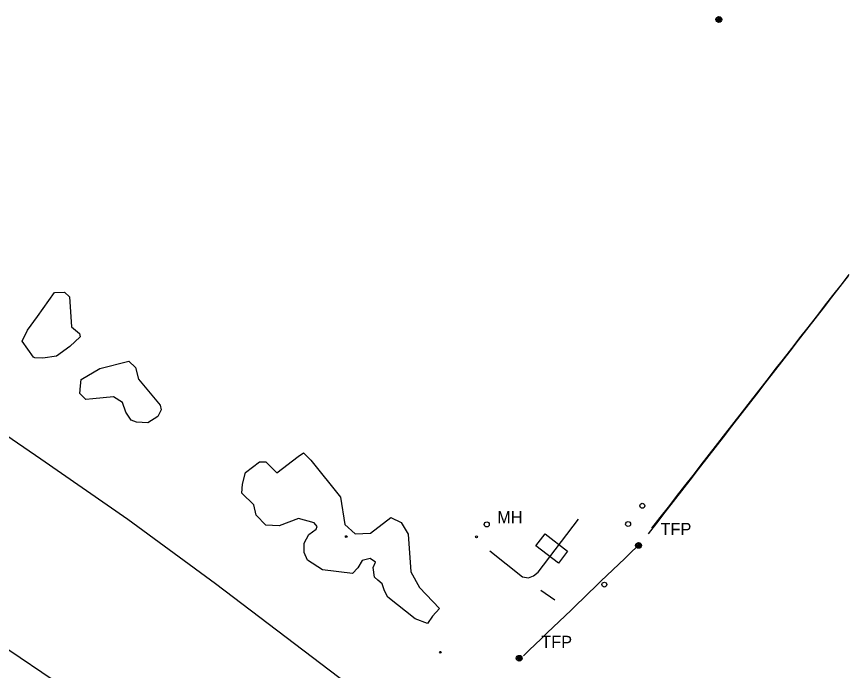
# Model space of a CAD drawing. Extents: x 368532 to 392481, y 10654822 to 10676899.
# Drawn here: x 372661.6 to 372999.3, y 10671576.3 to 10671843.6 of the extents above; entities that cross this region are included whole.
import ezdxf

# ---------------------------------------------------------------- set-up
doc = ezdxf.new("R2010")
doc.units = 0
for name, color, linetype in [('p_Catenary', 7, 'Continuous'), ('p_dtm sidewalk', 7, 'Continuous'), ('p_railroad rr control', 7, 'Continuous'), ('p_structure pipe', 7, 'Continuous'), ('p_structure unidentified', 7, 'Continuous'), ('p_utility general pole', 7, 'Continuous'), ('p_utility guy anchor', 7, 'Continuous'), ('p_utility manhole', 7, 'Continuous'), ('p_veg woods', 7, 'Continuous')]:
    doc.layers.add(name, color=color, linetype=linetype)

msp = doc.modelspace()

# ---------------------------------------------------------------- linework, layer by layer
at = {"layer": 'p_Catenary'}
for points in [[(372919.93, 10671632.15), (372923.34, 10671636.55), (372926.74, 10671640.94), (372930.15, 10671645.33), (372933.56, 10671649.73), (372936.97, 10671654.12), (372940.38, 10671658.52), (372943.79, 10671662.91), (372947.2, 10671667.31), (372950.61, 10671671.7), (372954.02, 10671676.1), (372957.42, 10671680.49), (372960.83, 10671684.89), (372964.24, 10671689.28), (372967.65, 10671693.67), (372971.06, 10671698.07), (372974.47, 10671702.46), (372977.88, 10671706.86), (372981.29, 10671711.25), (372984.69, 10671715.65), (372988.1, 10671720.04), (372991.51, 10671724.44), (372994.92, 10671728.83), (372998.33, 10671733.23), (373001.74, 10671737.62)], [(372921.37, 10671634.44), (372924.73, 10671638.76), (372928.1, 10671643.08), (372931.46, 10671647.4), (372934.82, 10671651.72), (372938.18, 10671656.04), (372941.54, 10671660.37), (372944.9, 10671664.69), (372948.27, 10671669.01), (372951.63, 10671673.33), (372954.99, 10671677.65), (372958.35, 10671681.98), (372961.71, 10671686.3), (372965.07, 10671690.62), (372968.44, 10671694.94), (372971.8, 10671699.26), (372975.16, 10671703.59), (372978.52, 10671707.91), (372981.88, 10671712.23), (372985.25, 10671716.55), (372988.61, 10671720.87), (372991.97, 10671725.2), (372995.33, 10671729.52), (372998.69, 10671733.84), (373002.05, 10671738.16)], [(372868.81, 10671582.23), (372871.25, 10671584.58), (372873.69, 10671586.92), (372876.13, 10671589.27), (372878.57, 10671591.62), (372881, 10671593.96), (372883.44, 10671596.31), (372885.88, 10671598.66), (372888.32, 10671601), (372890.76, 10671603.35), (372893.2, 10671605.69), (372895.64, 10671608.04), (372898.08, 10671610.39), (372900.52, 10671612.73), (372902.95, 10671615.08), (372905.39, 10671617.42), (372907.83, 10671619.77), (372910.27, 10671622.12), (372912.71, 10671624.46), (372915.15, 10671626.81)]]:
    msp.add_lwpolyline(points, dxfattribs=at)
at = {"layer": 'p_dtm sidewalk'}
msp.add_line((372681.17, 10671569.13), (372623.24, 10671608.48), dxfattribs=at)
at = {"layer": 'p_railroad rr control'}
msp.add_lwpolyline([(372830.77, 10671543.73), (372793.44, 10671573.35), (372743.01, 10671611.71), (372707.07, 10671637.94), (372671.62, 10671662.69), (372612.88, 10671702.83), (372559.17, 10671739.08), (372497.12, 10671781.26), (372449.85, 10671813.13), (372407.87, 10671841.39)], dxfattribs=at)
at = {"layer": 'p_structure pipe'}
for p, q in [((372874.87, 10671616.53), (372891.41, 10671638.16)), ((372855.12, 10671625.25), (372868.41, 10671614.59)), ((372868.41, 10671614.59), (372870.87, 10671614.15)), ((372870.87, 10671614.15), (372872.97, 10671614.99)), ((372872.97, 10671614.99), (372874.87, 10671616.53)), ((372875.96, 10671609.08), (372881.63, 10671605.11))]:
    msp.add_line(p, q, dxfattribs=at)
at = {"layer": 'p_structure unidentified'}
for p, q in [((372873.96, 10671627.26), (372877.75, 10671632.13)), ((372877.75, 10671632.13), (372886.91, 10671624.99)), ((372883.12, 10671620.12), (372873.96, 10671627.26)), ((372886.91, 10671624.99), (372883.12, 10671620.12))]:
    msp.add_line(p, q, dxfattribs=at)
for centre in [(372796.42, 10671631.01), (372849.69, 10671630.9), (372834.87, 10671583.72)]:
    msp.add_circle(centre, 0.375, dxfattribs=at)
at = {"layer": 'p_utility general pole'}
for centre, radius in [((372948.75, 10671842.42), 1.19), ((372948.75, 10671842.42), 0.901), ((372948.75, 10671842.42), 0.608), ((372948.75, 10671842.42), 0.337), ((372948.75, 10671842.42), 0.12), ((372915.9, 10671627.41), 1.19), ((372915.9, 10671627.41), 0.901), ((372915.9, 10671627.41), 0.608), ((372915.9, 10671627.41), 0.337), ((372915.9, 10671627.41), 0.12), ((372867.12, 10671581.28), 1.19), ((372867.12, 10671581.28), 0.901), ((372867.12, 10671581.28), 0.608), ((372867.12, 10671581.28), 0.337), ((372867.12, 10671581.28), 0.12)]:
    msp.add_circle(centre, radius, dxfattribs=at)
at = {"layer": 'p_utility guy anchor'}
for centre in [(372917.44, 10671643.61), (372911.63, 10671636.14), (372901.92, 10671611.39)]:
    msp.add_circle(centre, 1, dxfattribs=at)
at = {"layer": 'p_utility manhole'}
msp.add_circle((372853.85, 10671636), 1.05, dxfattribs=at)
at = {"layer": 'p_veg woods'}
for points in [[(372683.47, 10671708.7), (372677.99, 10671704.73), (372672.32, 10671703.96), (372669.08, 10671704.06), (372668.52, 10671704.37), (372663.94, 10671710.85), (372666.17, 10671715.39), (372670.17, 10671721), (372677.15, 10671730.86), (372681.18, 10671730.91), (372683.31, 10671729.06), (372684.03, 10671716.71), (372687.3, 10671714.05), (372687.58, 10671712.73)], [(372719.35, 10671680.06), (372715.24, 10671677.46), (372710.73, 10671677.81), (372708.46, 10671678.55), (372706.35, 10671681.87), (372704.94, 10671685.84), (372701.28, 10671688.19), (372692.79, 10671687.38), (372689.94, 10671687.12), (372687.49, 10671689.56), (372687.75, 10671692.66), (372688.11, 10671695.26), (372695.66, 10671699.69), (372707.49, 10671702.76), (372710.24, 10671700.18), (372711.43, 10671695.4), (372720.36, 10671684.77), (372720.78, 10671682.79)], [(372831.7, 10671598.53), (372829.59, 10671595.49), (372824.53, 10671597.33), (372813.37, 10671606.23), (372812.11, 10671608.87), (372811.09, 10671611.66), (372809.33, 10671613.19), (372807.95, 10671614.4), (372807.35, 10671618.43), (372808.38, 10671620.56), (372806.25, 10671622.01), (372802.93, 10671621.21), (372801.2, 10671618.26), (372798.97, 10671615.98), (372786.7, 10671617.45), (372780.62, 10671621.32), (372779.22, 10671624.56), (372779.19, 10671628.28), (372781.16, 10671631.91), (372784.13, 10671634.08), (372784.56, 10671635.19), (372783.31, 10671636.7), (372776.84, 10671638.41), (372768.94, 10671635.42), (372763.52, 10671635.62), (372759.56, 10671639.73), (372758.69, 10671643.93), (372753.75, 10671648.77), (372754.01, 10671652.41), (372755.18, 10671657.17), (372760.88, 10671661.53), (372763.55, 10671661.59), (372767.99, 10671657.06), (372776.71, 10671663.79), (372778.97, 10671665.22), (372782, 10671662.22), (372794.06, 10671647.13), (372795.82, 10671635.91), (372800.12, 10671632.17), (372806.26, 10671632.46), (372814.59, 10671638.82), (372818.9, 10671636.73), (372821.67, 10671632.06), (372822.86, 10671616.63), (372826.35, 10671610.2), (372834.51, 10671601.55), (372834.51, 10671601.55)]]:
    msp.add_lwpolyline(points, close=True, dxfattribs=at)

# ---------------------------------------------------------------- texts
at = {"layer": 'p_utility general pole'}
for p in [(372924.88, 10671631.6), (372876.1, 10671585.46)]:
    msp.add_text('TFP', height=5, dxfattribs=at).set_placement(p)
at = {"layer": 'p_utility manhole'}
msp.add_text('MH', height=5, dxfattribs=at).set_placement((372858.12, 10671636.46))

doc.saveas('drawing.dxf')
